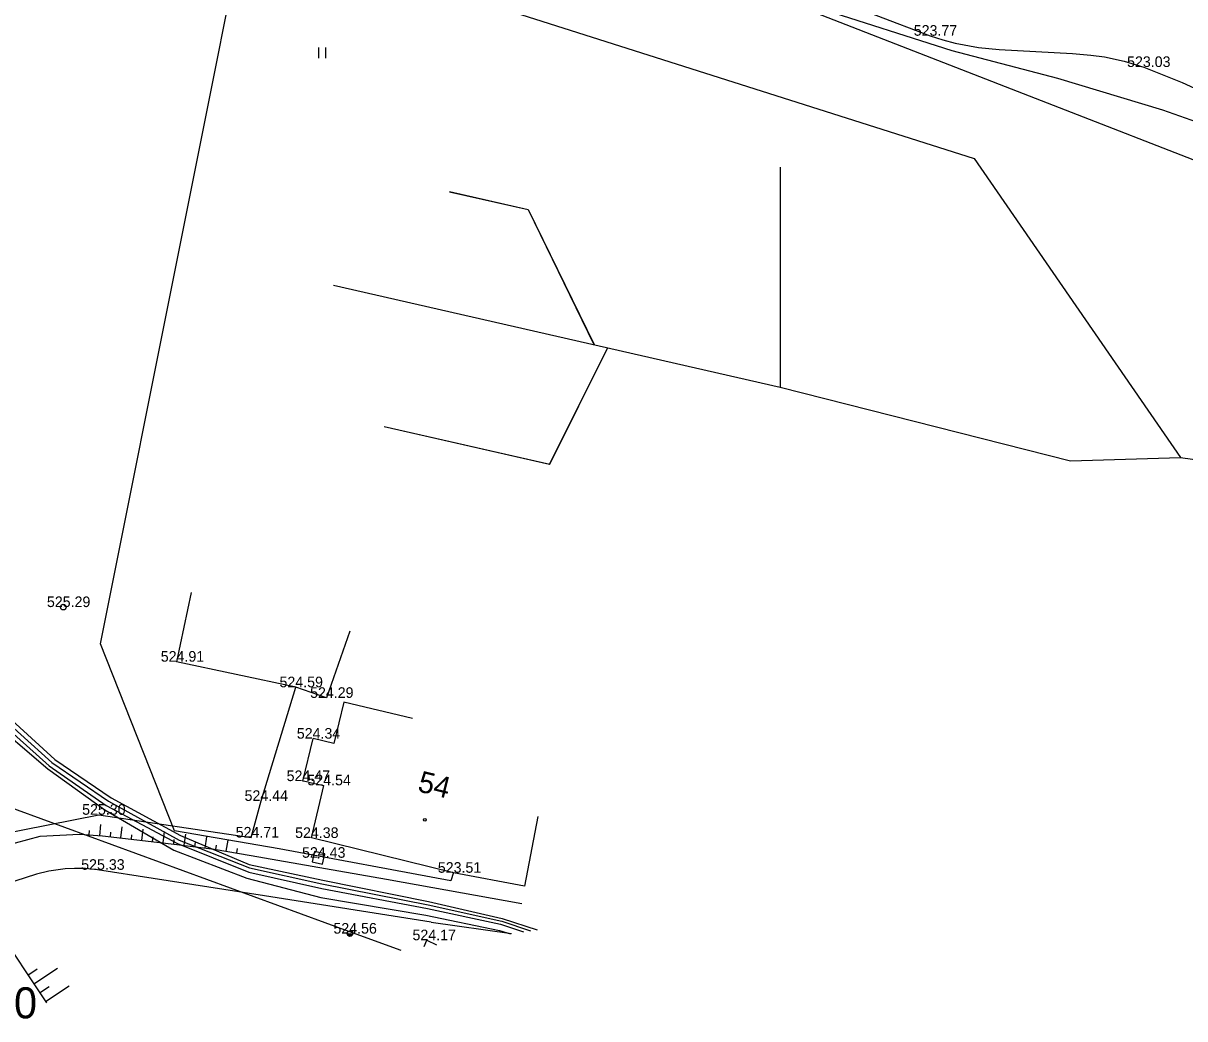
# Model space of a CAD drawing. Extents: x -669393 to -668650, y -1126925 to -1126294.
# Drawn here: x -668940 to -668857.9, y -1126900.2 to -1126829.8 of the extents above; entities that cross this region are included whole.
import ezdxf

# ---------------------------------------------------------------- set-up
doc = ezdxf.new("R2010")
doc.units = 0
for name, color, linetype in [('G_Bod_tecka', 7, 'Continuous'), ('G_Bod_vyska', 7, 'Continuous'), ('G_Breh_Teren', 7, 'Continuous'), ('G_Budovy-znacky', 7, 'Continuous'), ('G_Budovy_Objekty', 7, 'Continuous'), ('G_Budovy_vstupy', 7, 'Continuous'), ('G_Cesty_Schody', 7, 'Continuous'), ('G_Cisla_orientacni', 7, 'Continuous'), ('G_Plochy_zpevnene', 7, 'Continuous'), ('G_Ploty', 7, 'Continuous'), ('G_Site-Sachty_N', 7, 'Continuous'), ('G_Site-Sloupy', 7, 'Continuous'), ('G_Vyskove_srafy', 7, 'Continuous'), ('G_Z_ELsilove_nadz_kotovane', 7, 'Continuous'), ('G_Z_ELsilove_podz_kotovane', 7, 'Continuous'), ('G_Z_KANAL_podz_priblizne', 7, 'Continuous'), ('G_Z_SPOJE_podz_geodeticky', 7, 'Continuous'), ('G_Z_SPOJE_podz_kotovane', 7, 'Continuous'), ('G_Z_SPOJE_podz_priblizne', 7, 'Continuous'), ('G_Zelen-Znacky', 7, 'Continuous'), ('Vrstva 18', 7, 'Continuous'), ('Vrstva 4', 7, 'Continuous')]:
    doc.layers.add(name, color=color, linetype=linetype)

msp = doc.modelspace()

# ---------------------------------------------------------------- linework, layer by layer
at = {"layer": 'G_Bod_tecka'}
for p, q in [((-668875.91, -1126830.71), (-668875.91, -1126830.71)), ((-668860.82, -1126832.92), (-668860.82, -1126832.92)), ((-668937.15, -1126871.09), (-668937.15, -1126871.09)), ((-668929.16, -1126874.95), (-668929.16, -1126874.95)), ((-668920.72, -1126876.76), (-668920.72, -1126876.76)), ((-668918.55, -1126877.51), (-668918.55, -1126877.51)), ((-668919.5, -1126880.39), (-668919.5, -1126880.39)), ((-668920.22, -1126883.39), (-668920.22, -1126883.39)), ((-668918.74, -1126883.69), (-668918.74, -1126883.69)), ((-668923.18, -1126884.79), (-668923.18, -1126884.79)), ((-668934.63, -1126885.77), (-668934.63, -1126885.77)), ((-668923.87, -1126887.38), (-668923.87, -1126887.38)), ((-668919.61, -1126887.41), (-668919.61, -1126887.41)), ((-668919.12, -1126888.81), (-668919.12, -1126888.81)), ((-668934.73, -1126889.66), (-668934.73, -1126889.66)), ((-668909.58, -1126889.87), (-668909.58, -1126889.87)), ((-668916.9, -1126894.17), (-668916.9, -1126894.17)), ((-668911.46, -1126894.64), (-668911.46, -1126894.64))]:
    msp.add_line(p, q, dxfattribs=at)
at = {"layer": 'G_Breh_Teren'}
msp.add_lwpolyline([(-668941.96, -1126893.65), (-668938.339, -1126899.065)], dxfattribs=at)
at = {"layer": 'G_Budovy-znacky'}
msp.add_circle((-668911.61, -1126886.13), 0.0875, dxfattribs=at)
at = {"layer": 'G_Budovy_Objekty'}
for p, q in [((-668917.34, -1126877.8), (-668918.04, -1126880.74)), ((-668912.47, -1126878.96), (-668917.34, -1126877.8)), ((-668920.22, -1126883.39), (-668919.5, -1126880.39)), ((-668918.04, -1126880.74), (-668919.5, -1126880.39)), ((-668919.82, -1126883.47), (-668920.22, -1126883.39)), ((-668919.61, -1126887.41), (-668918.74, -1126883.69)), ((-668903.64, -1126885.9), (-668904.56, -1126890.81)), ((-668909.58, -1126889.87), (-668919.61, -1126887.41)), ((-668904.56, -1126890.81), (-668909.58, -1126889.87)), ((-668911.668, -1126895.089), (-668911.46, -1126894.64)), ((-668911.46, -1126894.64), (-668910.78, -1126894.956))]:
    msp.add_line(p, q, dxfattribs=at)
at = {"layer": 'G_Budovy_vstupy'}
msp.add_line((-668919.82, -1126883.47), (-668918.74, -1126883.69), dxfattribs=at)
at = {"layer": 'G_Cesty_Schody'}
for points in [[(-668945.19, -1126890.24), (-668943.8, -1126888.84), (-668941.4, -1126887.99), (-668938.78, -1126887.29), (-668936.01, -1126887.13), (-668934.38, -1126887.27), (-668929.12, -1126887.86), (-668926.5, -1126888.21), (-668923.88, -1126888.64), (-668914.33, -1126890.33), (-668904.77, -1126892.03)], [(-668911.16, -1126893.35), (-668922.94, -1126891.51), (-668934.73, -1126889.66), (-668935.59, -1126889.57), (-668936.35, -1126889.56), (-668937.01, -1126889.59), (-668938.17, -1126889.76), (-668939.04, -1126889.96), (-668941.3, -1126890.7), (-668943.17, -1126891.83)], [(-668911.16, -1126893.35), (-668905.477, -1126894.166)]]:
    msp.add_lwpolyline(points, dxfattribs=at)
at = {"layer": 'G_Plochy_zpevnene'}
msp.add_lwpolyline([(-668898.95, -1126821.9), (-668887.43, -1126826.31), (-668875.91, -1126830.71), (-668875.01, -1126831.01), (-668874.15, -1126831.24), (-668872.51, -1126831.53), (-668871.04, -1126831.69), (-668865.85, -1126831.96), (-668864.56, -1126832.08), (-668863.6, -1126832.21), (-668862.2, -1126832.5), (-668860.82, -1126832.92), (-668858.11, -1126834.02), (-668855.45, -1126835.23), (-668851.15, -1126837.23), (-668849.02, -1126838.26), (-668846.94, -1126839.39), (-668832.81, -1126847.59), (-668818.68, -1126855.79)], dxfattribs=at)
at = {"layer": 'G_Ploty'}
for p, q in [((-668928.11, -1126870.06), (-668929.16, -1126874.95)), ((-668916.91, -1126872.79), (-668918.55, -1126877.51)), ((-668920.72, -1126876.76), (-668929.16, -1126874.95)), ((-668923.18, -1126884.79), (-668920.72, -1126876.76)), ((-668918.55, -1126877.51), (-668920.72, -1126876.76)), ((-668923.87, -1126887.38), (-668923.18, -1126884.79)), ((-668945.55, -1126887.92), (-668934.63, -1126885.77)), ((-668934.63, -1126885.77), (-668923.87, -1126887.38))]:
    msp.add_line(p, q, dxfattribs=at)
at = {"layer": 'G_Site-Sachty_N'}
msp.add_lwpolyline([(-668919.567, -1126889.096), (-668918.834, -1126889.257), (-668918.673, -1126888.524), (-668919.406, -1126888.363)], close=True, dxfattribs=at)
msp.add_circle((-668919.12, -1126888.81), 0.02, dxfattribs=at)
at = {"layer": 'G_Site-Sloupy'}
for centre in [(-668937.15, -1126871.09), (-668916.9, -1126894.17)]:
    msp.add_circle(centre, 0.2, dxfattribs=at)
for radius in [0.18, 0.16, 0.14, 0.12, 0.1, 0.08, 0.06, 0.04, 0.02]:
    msp.add_arc((-668916.9, -1126894.17), radius, 180, 0, dxfattribs=at)
at = {"layer": 'G_Vyskove_srafy'}
for points in [[(-668935.32, -1126887.19), (-668935.29, -1126886.87)], [(-668934.57, -1126887.25), (-668934.5, -1126886.45)], [(-668933.82, -1126887.33), (-668933.79, -1126887.01)], [(-668933.08, -1126887.41), (-668932.99, -1126886.62)], [(-668932.33, -1126887.5), (-668932.3, -1126887.18)], [(-668931.59, -1126887.58), (-668931.5, -1126886.78)], [(-668930.1, -1126887.75), (-668930.01, -1126886.95)], [(-668928.61, -1126887.93), (-668928.5, -1126887.13)], [(-668930.84, -1126887.66), (-668930.81, -1126887.34)], [(-668929.35, -1126887.83), (-668929.32, -1126887.51)], [(-668927.86, -1126888.03), (-668927.82, -1126887.71)], [(-668927.12, -1126888.13), (-668927.01, -1126887.34)], [(-668926.38, -1126888.23), (-668926.33, -1126887.92)], [(-668925.64, -1126888.35), (-668925.51, -1126887.56)], [(-668924.9, -1126888.47), (-668924.85, -1126888.16)], [(-668939.65, -1126897.1), (-668938.99, -1126896.66)], [(-668939.24, -1126897.73), (-668937.57, -1126896.61)], [(-668938.82, -1126898.35), (-668938.15, -1126897.9)], [(-668938.4, -1126898.97), (-668936.74, -1126897.86)]]:
    msp.add_lwpolyline(points, dxfattribs=at)
at = {"layer": 'G_Z_ELsilove_nadz_kotovane'}
for points in [[(-669017.44, -1126884.66), (-668952.123, -1126881.144), (-668916.991, -1126893.997)], [(-668916.991, -1126893.997), (-668913.296, -1126895.331)]]:
    msp.add_lwpolyline(points, dxfattribs=at)
at = {"layer": 'G_Z_ELsilove_podz_kotovane'}
for points in [[(-668998.999, -1126875.796), (-668992.833, -1126874.42), (-668986.71, -1126872.729), (-668981.615, -1126870.723), (-668977.777, -1126869.124), (-668972.19, -1126867.199), (-668964.62, -1126865.262), (-668962.458, -1126864.708), (-668960.494, -1126864.619), (-668958.82, -1126865.162), (-668957.474, -1126865.751), (-668953.136, -1126867.815), (-668950.009, -1126871.174), (-668946.198, -1126874.351), (-668942.166, -1126877.842), (-668937.747, -1126881.855), (-668933.776, -1126884.563), (-668928.864, -1126887.234), (-668924.02, -1126889.29), (-668918.806, -1126890.399), (-668911.361, -1126891.911), (-668906.151, -1126893.095), (-668903.68, -1126893.898)], [(-668998.945, -1126876.028), (-668992.728, -1126874.627), (-668986.656, -1126872.954), (-668981.532, -1126870.952), (-668977.846, -1126869.43), (-668972.03, -1126867.539), (-668964.491, -1126865.613), (-668962.349, -1126865.085), (-668960.459, -1126864.96), (-668958.87, -1126865.334), (-668957.559, -1126865.955), (-668953.327, -1126868.01), (-668950.129, -1126871.569), (-668946.423, -1126874.55), (-668942.354, -1126878.129), (-668937.96, -1126882.072), (-668933.948, -1126884.82), (-668928.972, -1126887.559), (-668923.987, -1126889.526), (-668918.883, -1126890.652), (-668911.38, -1126892.138), (-668906.176, -1126893.291), (-668904.144, -1126893.967)], [(-668998.948, -1126876.287), (-668992.572, -1126874.864), (-668986.622, -1126873.154), (-668981.41, -1126871.195), (-668977.805, -1126869.824), (-668971.84, -1126868.013), (-668964.271, -1126865.998), (-668962.236, -1126865.557), (-668960.492, -1126865.338), (-668958.845, -1126865.541), (-668957.609, -1126866.168), (-668953.536, -1126868.402), (-668950.266, -1126871.822), (-668946.593, -1126874.773), (-668942.501, -1126878.422), (-668938.144, -1126882.308), (-668934.132, -1126885.124), (-668929.076, -1126887.808), (-668924.051, -1126889.825), (-668918.885, -1126890.99), (-668911.414, -1126892.406), (-668906.254, -1126893.507), (-668904.644, -1126894.042)], [(-668998.878, -1126876.655), (-668992.505, -1126875.097), (-668986.565, -1126873.414), (-668981.344, -1126871.517), (-668977.9, -1126870.214), (-668971.666, -1126868.545), (-668964.038, -1126866.562), (-668962.15, -1126866.001), (-668960.536, -1126865.768), (-668958.978, -1126866.013), (-668957.713, -1126866.467), (-668953.703, -1126869.141), (-668950.636, -1126872.347), (-668947.033, -1126875.193), (-668942.668, -1126878.753), (-668938.246, -1126882.526), (-668934.222, -1126885.417), (-668929.34, -1126888.26), (-668924.181, -1126890.262), (-668918.956, -1126891.607), (-668911.543, -1126892.869), (-668906.343, -1126893.94), (-668905.561, -1126894.178)]]:
    msp.add_lwpolyline(points, dxfattribs=at)
at = {"layer": 'G_Z_KANAL_podz_priblizne'}
for p in [(-668886.5, -1126840), (-668918.06, -1126848.33)]:
    msp.add_line(p, (-668886.5, -1126855.54), dxfattribs=at)
for points in [[(-668952.37, -1126814.08), (-668872.81, -1126839.39), (-668858.24, -1126860.51)], [(-668885.68, -1126828.44), (-668837.62, -1126847.14), (-668813.42, -1126866.74)], [(-668909.87, -1126841.73), (-668904.31, -1126843), (-668899.66, -1126852.53)], [(-668914.49, -1126858.33), (-668902.79, -1126861), (-668898.69, -1126852.75)], [(-668886.5, -1126855.54), (-668866, -1126860.75), (-668858.24, -1126860.51), (-668813.42, -1126866.74)]]:
    msp.add_lwpolyline(points, dxfattribs=at)
at = {"layer": 'G_Z_SPOJE_podz_geodeticky'}
msp.add_lwpolyline([(-668909.58, -1126889.86), (-668909.77, -1126890.44), (-668921.89, -1126888.17), (-668929.29, -1126886.91), (-668934.51, -1126873.68), (-668923.17, -1126816.85)], dxfattribs=at)
at = {"layer": 'G_Z_SPOJE_podz_kotovane'}
msp.add_lwpolyline([(-668851.48, -1126838.79), (-668859.49, -1126835.98), (-668866.89, -1126833.74), (-668874.36, -1126831.78), (-668883.8, -1126828.77)], dxfattribs=at)
at = {"layer": 'G_Z_SPOJE_podz_priblizne'}
msp.add_lwpolyline([(-668909.58, -1126889.86), (-668909.77, -1126890.44), (-668921.89, -1126888.17), (-668929.29, -1126886.91), (-668934.51, -1126873.68), (-668923.17, -1126816.85)], dxfattribs=at)
at = {"layer": 'G_Zelen-Znacky'}
for p, q in [((-668919.1, -1126832.3), (-668919.1, -1126831.55)), ((-668918.6, -1126832.3), (-668918.6, -1126831.55))]:
    msp.add_line(p, q, dxfattribs=at)
at = {"layer": 'Vrstva 18'}
for p in [(-668886.5, -1126840), (-668886.5, -1126840), (-668918.062, -1126848.33), (-668918.062, -1126848.33)]:
    msp.add_line(p, (-668886.5, -1126855.537), dxfattribs=at)
for points in [[(-668952.37, -1126814.08), (-668872.812, -1126839.386), (-668858.241, -1126860.513)], [(-668952.37, -1126814.08), (-668872.812, -1126839.386), (-668858.241, -1126860.513)], [(-668885.68, -1126828.44), (-668837.62, -1126847.14), (-668813.42, -1126866.74)], [(-668885.68, -1126828.44), (-668837.62, -1126847.14), (-668813.42, -1126866.74)], [(-668909.871, -1126841.731), (-668904.314, -1126843), (-668899.661, -1126852.532)], [(-668909.871, -1126841.731), (-668904.314, -1126843), (-668899.661, -1126852.532)], [(-668914.493, -1126858.329), (-668902.794, -1126861), (-668898.686, -1126852.754)], [(-668914.493, -1126858.329), (-668902.794, -1126861), (-668898.686, -1126852.754)], [(-668886.5, -1126855.537), (-668866, -1126860.75), (-668858.241, -1126860.513), (-668813.42, -1126866.74)], [(-668886.5, -1126855.537), (-668866, -1126860.75), (-668858.241, -1126860.513), (-668813.42, -1126866.74)]]:
    msp.add_lwpolyline(points, dxfattribs=at)

# ---------------------------------------------------------------- texts
at = {"layer": 'G_Bod_vyska'}
for s, p in [('523.77', (-668877.074, -1126830.71)), ('523.03', (-668862.006, -1126832.92)), ('525.29', (-668938.306, -1126871.09)), ('524.91', (-668930.264, -1126874.95)), ('524.59', (-668921.876, -1126876.76)), ('524.29', (-668919.716, -1126877.51)), ('524.34', (-668920.654, -1126880.39)), ('524.47', (-668921.374, -1126883.39)), ('524.54', (-668919.904, -1126883.69)), ('524.44', (-668924.344, -1126884.79)), ('525.30', (-668935.816, -1126885.77)), ('524.71', (-668924.972, -1126887.38)), ('524.38', (-668920.774, -1126887.41)), ('524.43', (-668920.284, -1126888.81)), ('525.33', (-668935.884, -1126889.66)), ('523.51', (-668910.692, -1126889.87)), ('524.56', (-668918.068, -1126894.17)), ('524.17', (-668912.482, -1126894.64))]:
    msp.add_text(s, height=0.75, dxfattribs=at).set_placement(p)
at = {"layer": 'G_Cisla_orientacni'}
msp.add_text('54', height=1.5, rotation=346.19909, dxfattribs=at).set_placement((-668912.188, -1126884.099))
at = {"layer": 'Vrstva 4'}
msp.add_text('6780', height=2.1939, dxfattribs=at).set_placement((-668945.527, -1126900.158))

doc.saveas('drawing.dxf')
